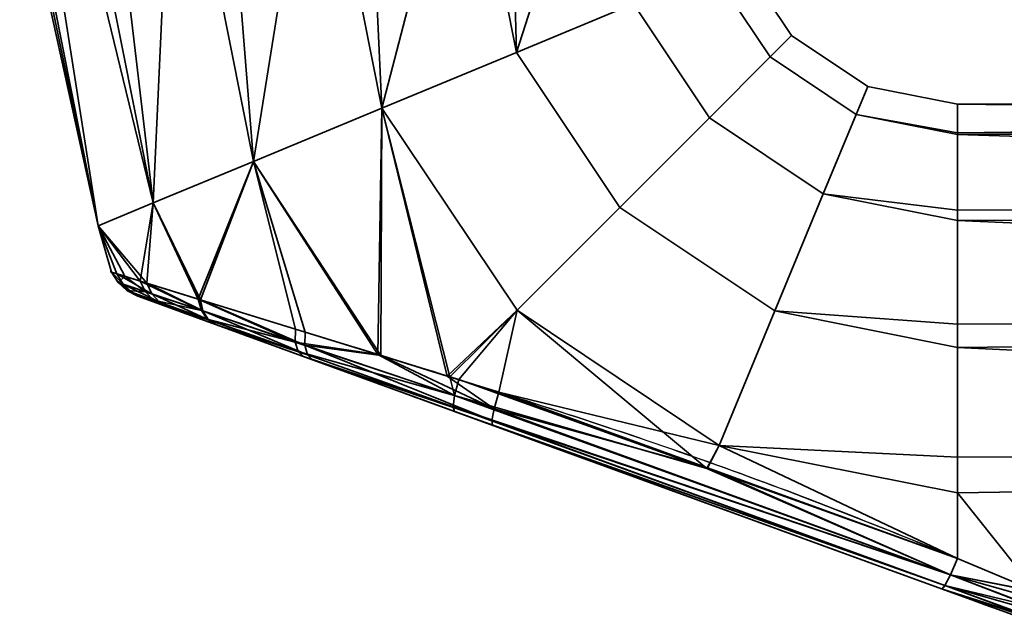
# Model space of a CAD drawing. Header units: millimetres. Extents: x -603 to 3703, y -120 to 193.
# Tile 352 of 656: x 1066 to 1108, y -120 to -94. Entities that reach past the tile are written whole.
import ezdxf

# ---------------------------------------------------------------- set-up
doc = ezdxf.new("R2010")
doc.units = ezdxf.units.MM
doc.layers.add('152', color=7, linetype='Continuous', true_color=0xffffff)

# ---------------------------------------------------------------- blocks, each defined once
blk = doc.blocks.new('UG_SURFACE_085')
at = {"layer": '152', "color": 43, "linetype": 'Continuous', "lineweight": 35}
for points in [[(1069.348, -103.182, 1100.881), (1069.348, -103.182, 1107.119), (1066, -88, 1104)], [(1069.348, -103.182, 1107.119), (1066.164, -88, 1105.559), (1066, -88, 1104)], [(1066, -88, 1104), (1066.328, -88, 1100.881), (1069.348, -103.182, 1100.881)], [(1069.348, -103.182, 1107.119), (1066.328, -88, 1107.119), (1066.164, -88, 1105.559)], [(1069.348, -103.182, 1100.881), (1066.328, -88, 1100.881), (1066.959, -88, 1099.465)], [(1068.234, -88, 1111.4), (1066.328, -88, 1107.119), (1069.348, -103.182, 1107.119), (1071.692, -102.211, 1112.817)], [(1066.959, -88, 1099.465), (1068.865, -88, 1095.183), (1071.692, -102.211, 1095.183), (1069.348, -103.182, 1100.881)], [(1071.692, -102.211, 1112.817), (1068.865, -88, 1112.817), (1068.234, -88, 1111.4)], [(1071.692, -102.211, 1095.183), (1068.865, -88, 1095.183), (1070.017, -88, 1094.146)], [(1072.348, -88, 1115.953), (1068.865, -88, 1112.817), (1071.692, -102.211, 1112.817)], [(1070.017, -88, 1094.146), (1073.5, -88, 1091.01), (1075.974, -100.437, 1091.01), (1071.692, -102.211, 1095.183)], [(1071.692, -102.211, 1112.817), (1075.974, -100.437, 1116.99), (1073.5, -88, 1116.99), (1072.348, -88, 1115.953)], [(1075.974, -100.437, 1091.01), (1073.5, -88, 1091.01), (1074.975, -88, 1090.53)], [(1077.957, -88, 1118.439), (1073.5, -88, 1116.99), (1075.974, -100.437, 1116.99)], [(1074.975, -88, 1090.53), (1079.432, -88, 1089.082), (1081.454, -98.167, 1089.082), (1075.974, -100.437, 1091.01)], [(1075.974, -100.437, 1116.99), (1081.454, -98.167, 1118.918), (1079.432, -88, 1118.918), (1077.957, -88, 1118.439)], [(1081.454, -98.167, 1089.082), (1079.432, -88, 1089.082), (1080.974, -88, 1089.244)], [(1084.093, -88, 1118.428), (1079.432, -88, 1118.918), (1081.454, -98.167, 1118.918)], [(1080.974, -88, 1089.244), (1085.635, -88, 1089.734), (1087.185, -95.793, 1089.734), (1081.454, -98.167, 1089.082)], [(1081.454, -98.167, 1118.918), (1087.185, -95.793, 1118.266), (1085.635, -88, 1118.266), (1084.093, -88, 1118.428)], [(1087.185, -95.793, 1089.734), (1085.635, -88, 1089.734), (1086.978, -88, 1090.51)], [(1089.694, -88, 1115.923), (1085.635, -88, 1118.266), (1087.185, -95.793, 1118.266)], [(1086.978, -88, 1090.51), (1091.037, -88, 1092.853), (1092.176, -93.726, 1092.853), (1087.185, -95.793, 1089.734)], [(1087.185, -95.793, 1118.266), (1092.176, -93.726, 1115.147), (1091.037, -88, 1115.147), (1089.694, -88, 1115.923)], [(1096.761, -91.827, 1104), (1098.929, -95.071, 1104), (1098.012, -95.988, 1097.899), (1095.563, -92.323, 1097.899)], [(1095.563, -92.323, 1110.101), (1098.012, -95.988, 1110.101), (1098.929, -95.071, 1104), (1096.761, -91.827, 1104)], [(1095.563, -92.323, 1097.899), (1098.012, -95.988, 1097.899), (1095.42, -98.58, 1092.853), (1092.176, -93.726, 1092.853)], [(1092.176, -93.726, 1115.147), (1095.42, -98.58, 1115.147), (1098.012, -95.988, 1110.101), (1095.563, -92.323, 1110.101)], [(1092.176, -93.726, 1092.853), (1095.42, -98.58, 1092.853), (1091.6, -102.4, 1089.734), (1087.185, -95.793, 1089.734)], [(1087.185, -95.793, 1118.266), (1091.6, -102.4, 1118.266), (1095.42, -98.58, 1115.147), (1092.176, -93.726, 1115.147)], [(1098.929, -95.071, 1104), (1102.173, -97.239, 1104), (1101.677, -98.437, 1097.899), (1098.012, -95.988, 1097.899)], [(1098.012, -95.988, 1110.101), (1101.677, -98.437, 1110.101), (1102.173, -97.239, 1104), (1098.929, -95.071, 1104)], [(1087.185, -95.793, 1089.734), (1091.6, -102.4, 1089.734), (1087.214, -106.786, 1089.082), (1081.454, -98.167, 1089.082)], [(1081.454, -98.167, 1118.918), (1087.214, -106.786, 1118.918), (1091.6, -102.4, 1118.266), (1087.185, -95.793, 1118.266)], [(1098.012, -95.988, 1097.899), (1101.677, -98.437, 1097.899), (1100.274, -101.824, 1092.853), (1095.42, -98.58, 1092.853)], [(1095.42, -98.58, 1115.147), (1100.274, -101.824, 1115.147), (1101.677, -98.437, 1110.101), (1098.012, -95.988, 1110.101)], [(1101.677, -98.437, 1097.899), (1102.173, -97.239, 1104), (1106, -98, 1104), (1106, -99.218, 1098.27)], [(1106, -99.218, 1109.73), (1106, -98, 1104), (1102.173, -97.239, 1104), (1101.677, -98.437, 1110.101)], [(1081.454, -98.167, 1118.918), (1075.974, -100.437, 1116.99), (1081.408, -108.716, 1116.839)], [(1081.274, -108.671, 1091.138), (1075.974, -100.437, 1091.01), (1081.454, -98.167, 1089.082)], [(1084.349, -109.62, 1090.135), (1081.274, -108.671, 1091.138), (1081.454, -98.167, 1089.082)], [(1081.454, -98.167, 1118.918), (1081.408, -108.716, 1116.839), (1084.239, -109.593, 1117.64)], [(1081.454, -98.167, 1089.082), (1087.214, -106.786, 1089.082), (1084.349, -109.62, 1090.135)], [(1084.239, -109.593, 1117.64), (1087.214, -106.786, 1118.918), (1081.454, -98.167, 1118.918)], [(1204, -99.144, 1098.254), (1106, -99.218, 1098.27), (1106, -98, 1104)], [(1204, -98, 1104), (1106, -98, 1104), (1106, -99.218, 1109.73)], [(1106, -99.218, 1109.73), (1204, -99.144, 1109.746), (1204, -98, 1104)], [(1106, -98, 1104), (1204, -98, 1104), (1204, -99.144, 1098.254)], [(1095.42, -98.58, 1092.853), (1100.274, -101.824, 1092.853), (1098.207, -106.815, 1089.734), (1091.6, -102.4, 1089.734)], [(1091.6, -102.4, 1118.266), (1098.207, -106.815, 1118.266), (1100.274, -101.824, 1115.147), (1095.42, -98.58, 1115.147)], [(1100.274, -101.824, 1092.853), (1101.677, -98.437, 1097.899), (1106, -99.297, 1097.899), (1106, -102.516, 1093.467)], [(1106, -102.516, 1114.532), (1106, -99.297, 1110.101), (1101.677, -98.437, 1110.101), (1100.274, -101.824, 1115.147)], [(1101.677, -98.437, 1110.101), (1106, -99.297, 1110.101), (1106, -99.218, 1109.73)], [(1106, -99.218, 1098.27), (1106, -99.297, 1097.899), (1101.677, -98.437, 1097.899)], [(1106, -99.297, 1097.899), (1204, -99.144, 1098.254), (1204, -102.402, 1093.385)], [(1204, -99.144, 1109.746), (1106, -99.218, 1109.73), (1106, -99.297, 1110.101)], [(1106, -99.297, 1110.101), (1204, -102.402, 1114.615), (1204, -99.144, 1109.746)], [(1106, -99.297, 1097.899), (1106, -99.218, 1098.27), (1204, -99.144, 1098.254)], [(1204, -102.402, 1093.385), (1106, -102.516, 1093.467), (1106, -99.297, 1097.899)], [(1106, -99.297, 1110.101), (1106, -102.516, 1114.532), (1204, -102.402, 1114.615)], [(1075.974, -100.437, 1116.99), (1071.692, -102.211, 1112.817), (1073.717, -106.34, 1112.813)], [(1073.613, -106.308, 1095.278), (1071.692, -102.211, 1095.183), (1075.974, -100.437, 1091.01)], [(1075.974, -100.437, 1091.01), (1077.759, -107.586, 1092.285), (1073.613, -106.308, 1095.278)], [(1073.717, -106.34, 1112.813), (1078.18, -107.716, 1115.926), (1075.974, -100.437, 1116.99)], [(1075.974, -100.437, 1091.01), (1081.274, -108.671, 1091.138), (1077.759, -107.586, 1092.285)], [(1078.18, -107.716, 1115.926), (1081.408, -108.716, 1116.839), (1075.974, -100.437, 1116.99)], [(1098.207, -106.815, 1089.734), (1100.274, -101.824, 1092.853), (1106, -102.963, 1092.853), (1106, -107.376, 1090.305)], [(1106, -107.376, 1117.695), (1106, -102.963, 1115.147), (1100.274, -101.824, 1115.147), (1098.207, -106.815, 1118.266)], [(1100.274, -101.824, 1115.147), (1106, -102.963, 1115.147), (1106, -102.516, 1114.532)], [(1106, -102.516, 1093.467), (1106, -102.963, 1092.853), (1100.274, -101.824, 1092.853)], [(1069.348, -103.182, 1100.881), (1071.692, -102.211, 1095.183), (1071.142, -105.541, 1098.674)], [(1071.424, -105.629, 1109.854), (1071.692, -102.211, 1112.817), (1069.348, -103.182, 1107.119)], [(1071.692, -102.211, 1095.183), (1073.613, -106.308, 1095.278), (1071.142, -105.541, 1098.674)], [(1071.424, -105.629, 1109.854), (1073.675, -106.327, 1112.784), (1071.692, -102.211, 1112.817)], [(1073.675, -106.327, 1112.784), (1073.717, -106.34, 1112.813), (1071.692, -102.211, 1112.817)], [(1091.6, -102.4, 1089.734), (1098.207, -106.815, 1089.734), (1095.833, -112.546, 1089.082), (1087.214, -106.786, 1089.082)], [(1087.214, -106.786, 1118.918), (1095.833, -112.546, 1118.918), (1098.207, -106.815, 1118.266), (1091.6, -102.4, 1118.266)], [(1106, -102.963, 1092.853), (1204, -102.402, 1093.385), (1204, -107.277, 1090.135)], [(1204, -107.277, 1117.865), (1204, -102.402, 1114.615), (1106, -102.963, 1115.147)], [(1204, -102.402, 1114.615), (1106, -102.516, 1114.532), (1106, -102.963, 1115.147)], [(1106, -102.963, 1092.853), (1106, -102.516, 1093.467), (1204, -102.402, 1093.385)], [(1069.348, -103.182, 1107.119), (1069.348, -103.182, 1100.881), (1069.916, -105.158, 1102.843)], [(1069.348, -103.182, 1100.881), (1070.484, -105.335, 1100.914), (1069.916, -105.158, 1102.843)], [(1069.348, -103.182, 1107.119), (1070.15, -105.231, 1106.582), (1071.424, -105.629, 1109.854)], [(1069.916, -105.158, 1102.843), (1070.15, -105.231, 1106.582), (1069.348, -103.182, 1107.119)], [(1071.142, -105.541, 1098.674), (1070.484, -105.335, 1100.914), (1069.348, -103.182, 1100.881)], [(1204, -107.277, 1090.135), (1106, -107.376, 1090.305), (1106, -102.963, 1092.853)], [(1106, -102.963, 1115.147), (1106, -107.376, 1117.695), (1204, -107.277, 1117.865)], [(1070.195, -105.594, 1102.889), (1069.916, -105.158, 1102.843), (1070.484, -105.335, 1100.914)], [(1069.916, -105.158, 1102.843), (1070.195, -105.594, 1102.889), (1070.419, -105.67, 1106.481)], [(1070.419, -105.67, 1106.481), (1070.15, -105.231, 1106.582), (1069.916, -105.158, 1102.843)], [(1070.15, -105.231, 1106.582), (1070.419, -105.67, 1106.481), (1071.643, -106.084, 1109.63)], [(1071.643, -106.084, 1109.63), (1071.424, -105.629, 1109.854), (1070.15, -105.231, 1106.582)], [(1071.372, -105.992, 1098.879), (1070.195, -105.594, 1102.889), (1070.484, -105.335, 1100.914)], [(1070.484, -105.335, 1100.914), (1071.142, -105.541, 1098.674), (1071.372, -105.992, 1098.879)], [(1070.195, -105.594, 1102.889), (1070.575, -105.943, 1102.941), (1070.791, -106.02, 1106.364)], [(1070.791, -106.02, 1106.364), (1070.419, -105.67, 1106.481), (1070.195, -105.594, 1102.889)], [(1070.575, -105.943, 1102.941), (1070.195, -105.594, 1102.889), (1071.372, -105.992, 1098.879)], [(1070.419, -105.67, 1106.481), (1070.791, -106.02, 1106.364), (1071.97, -106.441, 1109.363)], [(1071.97, -106.441, 1109.363), (1071.643, -106.084, 1109.63), (1070.419, -105.67, 1106.481)], [(1071.142, -105.541, 1098.674), (1073.613, -106.308, 1095.278), (1073.75, -106.795, 1095.602)], [(1073.75, -106.795, 1095.602), (1071.372, -105.992, 1098.879), (1071.142, -105.541, 1098.674)], [(1071.424, -105.629, 1109.854), (1071.643, -106.084, 1109.63), (1073.809, -106.815, 1112.458)], [(1073.809, -106.815, 1112.458), (1073.675, -106.327, 1112.784), (1071.424, -105.629, 1109.854)], [(1071.372, -105.992, 1098.879), (1071.709, -106.348, 1099.121), (1070.575, -105.943, 1102.941)], [(1070.791, -106.02, 1106.364), (1070.575, -105.943, 1102.941), (1071.033, -106.181, 1102.998)], [(1071.033, -106.181, 1102.998), (1070.575, -105.943, 1102.941), (1071.709, -106.348, 1099.121)], [(1071.97, -106.441, 1109.363), (1070.791, -106.02, 1106.364), (1071.242, -106.257, 1106.238)], [(1071.033, -106.181, 1102.998), (1071.242, -106.257, 1106.238), (1070.791, -106.02, 1106.364)], [(1071.709, -106.348, 1099.121), (1072.128, -106.58, 1099.384), (1071.033, -106.181, 1102.998)], [(1071.242, -106.257, 1106.238), (1071.033, -106.181, 1102.998), (1072.128, -106.58, 1099.384), (1074.346, -107.387, 1096.441)], [(1071.242, -106.257, 1106.238), (1072.381, -106.672, 1109.074), (1071.97, -106.441, 1109.363)], [(1074.346, -107.387, 1096.441), (1072.381, -106.672, 1109.074), (1071.242, -106.257, 1106.238)], [(1071.709, -106.348, 1099.121), (1071.372, -105.992, 1098.879), (1073.75, -106.795, 1095.602)], [(1071.643, -106.084, 1109.63), (1071.97, -106.441, 1109.363), (1074.059, -107.186, 1112.056)], [(1074.059, -107.186, 1112.056), (1073.809, -106.815, 1112.458), (1071.643, -106.084, 1109.63)], [(1073.75, -106.795, 1095.602), (1074.001, -107.166, 1096.001), (1071.709, -106.348, 1099.121)], [(1072.128, -106.58, 1099.384), (1071.709, -106.348, 1099.121), (1074.001, -107.166, 1096.001)], [(1074.059, -107.186, 1112.056), (1071.97, -106.441, 1109.363), (1072.381, -106.672, 1109.074)], [(1074.001, -107.166, 1096.001), (1074.346, -107.387, 1096.441), (1072.128, -106.58, 1099.384)], [(1072.381, -106.672, 1109.074), (1074.401, -107.407, 1111.613), (1074.059, -107.186, 1112.056)], [(1074.401, -107.407, 1111.613), (1072.381, -106.672, 1109.074), (1078.101, -108.754, 1093.847)], [(1074.346, -107.387, 1096.441), (1078.101, -108.754, 1093.847), (1072.381, -106.672, 1109.074)], [(1073.613, -106.308, 1095.278), (1077.759, -107.586, 1092.285), (1077.756, -108.141, 1092.691)], [(1077.756, -108.141, 1092.691), (1073.75, -106.795, 1095.602), (1073.613, -106.308, 1095.278)], [(1073.717, -106.34, 1112.813), (1073.675, -106.327, 1112.784), (1073.809, -106.815, 1112.458)], [(1073.717, -106.34, 1112.813), (1073.809, -106.815, 1112.458), (1078.164, -108.278, 1115.516)], [(1078.164, -108.278, 1115.516), (1078.18, -107.716, 1115.926), (1073.717, -106.34, 1112.813)], [(1074.001, -107.166, 1096.001), (1073.75, -106.795, 1095.602), (1077.756, -108.141, 1092.691)], [(1073.809, -106.815, 1112.458), (1074.059, -107.186, 1112.056), (1078.271, -108.687, 1114.964)], [(1078.271, -108.687, 1114.964), (1078.164, -108.278, 1115.516), (1073.809, -106.815, 1112.458)], [(1087.214, -106.786, 1118.918), (1084.239, -109.593, 1117.64), (1086.441, -110.275, 1118.263)], [(1084.728, -109.737, 1090.011), (1084.349, -109.62, 1090.135), (1087.214, -106.786, 1089.082)], [(1095.309, -113.529, 1089.831), (1084.728, -109.737, 1090.011), (1087.214, -106.786, 1089.082)], [(1095.833, -112.546, 1118.918), (1087.214, -106.786, 1118.918), (1086.441, -110.275, 1118.263)], [(1087.214, -106.786, 1089.082), (1095.833, -112.546, 1089.082), (1095.309, -113.529, 1089.831)], [(1095.833, -112.546, 1089.082), (1098.207, -106.815, 1089.734), (1106, -108.365, 1089.734), (1106, -113.05, 1089.242)], [(1106, -113.05, 1118.758), (1106, -108.365, 1118.266), (1098.207, -106.815, 1118.266), (1095.833, -112.546, 1118.918)], [(1098.207, -106.815, 1118.266), (1106, -108.365, 1118.266), (1106, -107.376, 1117.695)], [(1106, -107.376, 1090.305), (1106, -108.365, 1089.734), (1098.207, -106.815, 1089.734)], [(1077.756, -108.141, 1092.691), (1077.875, -108.546, 1093.233), (1074.001, -107.166, 1096.001)], [(1074.346, -107.387, 1096.441), (1074.001, -107.166, 1096.001), (1077.875, -108.546, 1093.233)], [(1078.271, -108.687, 1114.964), (1074.059, -107.186, 1112.056), (1074.401, -107.407, 1111.613)], [(1077.875, -108.546, 1093.233), (1078.101, -108.754, 1093.847), (1074.346, -107.387, 1096.441)], [(1074.401, -107.407, 1111.613), (1078.485, -108.894, 1114.336), (1078.271, -108.687, 1114.964)], [(1078.101, -108.754, 1093.847), (1086.166, -111.689, 1116.361), (1078.485, -108.894, 1114.336), (1074.401, -107.407, 1111.613)], [(1106, -108.365, 1089.734), (1204, -107.277, 1090.135), (1204, -113.025, 1089)], [(1204, -113.025, 1119), (1204, -107.277, 1117.865), (1106, -108.365, 1118.266)], [(1204, -107.277, 1117.865), (1106, -107.376, 1117.695), (1106, -108.365, 1118.266)], [(1106, -108.365, 1089.734), (1106, -107.376, 1090.305), (1204, -107.277, 1090.135)], [(1077.756, -108.141, 1092.691), (1077.759, -107.586, 1092.285), (1081.274, -108.671, 1091.138)], [(1081.408, -108.716, 1116.839), (1078.18, -107.716, 1115.926), (1078.164, -108.278, 1115.516)], [(1081.274, -108.671, 1091.138), (1084.551, -110.419, 1090.427), (1077.756, -108.141, 1092.691)], [(1077.875, -108.546, 1093.233), (1077.756, -108.141, 1092.691), (1084.551, -110.419, 1090.427)], [(1078.164, -108.278, 1115.516), (1078.271, -108.687, 1114.964), (1086.136, -111.488, 1117.182)], [(1081.408, -108.716, 1116.839), (1078.164, -108.278, 1115.516), (1086.233, -110.986, 1117.857)], [(1086.136, -111.488, 1117.182), (1086.233, -110.986, 1117.857), (1078.164, -108.278, 1115.516)], [(1084.551, -110.419, 1090.427), (1084.487, -110.9, 1091.085), (1077.875, -108.546, 1093.233)], [(1078.101, -108.754, 1093.847), (1077.875, -108.546, 1093.233), (1084.487, -110.9, 1091.085)], [(1084.487, -110.9, 1091.085), (1084.549, -111.101, 1091.876), (1078.101, -108.754, 1093.847)], [(1078.101, -108.754, 1093.847), (1084.549, -111.101, 1091.876), (1086.166, -111.689, 1116.361)], [(1086.136, -111.488, 1117.182), (1078.271, -108.687, 1114.964), (1078.485, -108.894, 1114.336)], [(1081.274, -108.671, 1091.138), (1084.349, -109.62, 1090.135), (1084.551, -110.419, 1090.427)], [(1086.233, -110.986, 1117.857), (1084.239, -109.593, 1117.64), (1081.408, -108.716, 1116.839)], [(1204, -113.025, 1089), (1106, -113.05, 1089.242), (1106, -108.365, 1089.734)], [(1106, -108.365, 1118.266), (1106, -113.05, 1118.758), (1204, -113.025, 1119)], [(1078.485, -108.894, 1114.336), (1086.166, -111.689, 1116.361), (1086.136, -111.488, 1117.182)], [(1086.233, -110.986, 1117.857), (1086.441, -110.275, 1118.263), (1084.239, -109.593, 1117.64)], [(1084.349, -109.62, 1090.135), (1084.728, -109.737, 1090.011), (1084.551, -110.419, 1090.427)], [(1084.551, -110.419, 1090.427), (1084.728, -109.737, 1090.011), (1095.309, -113.529, 1089.831)], [(1084.487, -110.9, 1091.085), (1084.551, -110.419, 1090.427), (1105.703, -118.056, 1090.051)], [(1095.309, -113.529, 1089.831), (1105.703, -118.056, 1090.051), (1084.551, -110.419, 1090.427)], [(1095.345, -113.501, 1118.304), (1086.441, -110.275, 1118.263), (1086.233, -110.986, 1117.857)], [(1086.441, -110.275, 1118.263), (1095.345, -113.501, 1118.304), (1095.833, -112.546, 1118.918)], [(1105.703, -118.056, 1090.051), (1105.46, -118.517, 1090.73), (1084.487, -110.9, 1091.085)], [(1084.549, -111.101, 1091.876), (1084.487, -110.9, 1091.085), (1105.46, -118.517, 1090.73)], [(1105.46, -118.517, 1090.73), (1105.316, -118.659, 1091.562), (1084.549, -111.101, 1091.876)], [(1084.549, -111.101, 1091.876), (1105.316, -118.659, 1091.562), (1105.316, -118.659, 1116.438), (1086.166, -111.689, 1116.361)], [(1105.703, -118.056, 1117.949), (1086.233, -110.986, 1117.857), (1086.136, -111.488, 1117.182)], [(1095.345, -113.501, 1118.304), (1086.233, -110.986, 1117.857), (1105.703, -118.056, 1117.949)], [(1105.46, -118.517, 1117.27), (1086.136, -111.488, 1117.182), (1086.166, -111.689, 1116.361)], [(1086.136, -111.488, 1117.182), (1105.46, -118.517, 1117.27), (1105.703, -118.056, 1117.949)], [(1086.166, -111.689, 1116.361), (1105.316, -118.659, 1116.438), (1105.46, -118.517, 1117.27)], [(1106, -117.361, 1089.648), (1095.309, -113.529, 1089.831), (1095.833, -112.546, 1089.082)], [(1095.833, -112.546, 1118.918), (1095.345, -113.501, 1118.304), (1106, -117.361, 1118.352)], [(1095.833, -112.546, 1118.918), (1106, -114.568, 1118.918), (1106, -113.05, 1118.758)], [(1106, -117.361, 1118.352), (1106, -114.568, 1118.918), (1095.833, -112.546, 1118.918)], [(1095.833, -112.546, 1089.082), (1106, -114.568, 1089.082), (1106, -117.361, 1089.648)], [(1106, -113.05, 1089.242), (1106, -114.568, 1089.082), (1095.833, -112.546, 1089.082)], [(1204, -113.025, 1119), (1106, -114.568, 1118.918), (1109.353, -118.769, 1117.846)], [(1204, -113.025, 1119), (1106, -113.05, 1118.758), (1106, -114.568, 1118.918)], [(1109.353, -118.769, 1090.154), (1106, -114.568, 1089.082), (1204, -113.025, 1089)], [(1106, -114.568, 1089.082), (1106, -113.05, 1089.242), (1204, -113.025, 1089)], [(1095.309, -113.529, 1089.831), (1106, -117.361, 1089.648), (1105.703, -118.056, 1090.051)], [(1105.703, -118.056, 1117.949), (1106, -117.361, 1118.352), (1095.345, -113.501, 1118.304)], [(1106, -114.568, 1118.918), (1106, -117.361, 1118.352), (1109.353, -118.769, 1117.846)], [(1109.353, -118.769, 1090.154), (1106, -117.361, 1089.648), (1106, -114.568, 1089.082)], [(1109.353, -118.769, 1117.846), (1106, -117.361, 1118.352), (1105.703, -118.056, 1117.949)], [(1105.703, -118.056, 1090.051), (1106, -117.361, 1089.648), (1109.353, -118.769, 1090.154)], [(1109.206, -119.416, 1117.379), (1105.703, -118.056, 1117.949), (1105.46, -118.517, 1117.27)], [(1105.46, -118.517, 1090.73), (1105.703, -118.056, 1090.051), (1109.206, -119.416, 1090.621)], [(1105.703, -118.056, 1117.949), (1109.35, -118.783, 1117.84), (1109.353, -118.769, 1117.846)], [(1105.703, -118.056, 1117.949), (1109.21, -119.399, 1117.393), (1109.289, -119.067, 1117.692)], [(1109.289, -119.067, 1117.692), (1109.35, -118.783, 1117.84), (1105.703, -118.056, 1117.949)], [(1105.703, -118.056, 1117.949), (1109.206, -119.416, 1117.379), (1109.21, -119.399, 1117.393)], [(1105.703, -118.056, 1090.051), (1109.35, -118.783, 1090.16), (1109.289, -119.067, 1090.308)], [(1109.353, -118.769, 1090.154), (1109.35, -118.783, 1090.16), (1105.703, -118.056, 1090.051)], [(1109.289, -119.067, 1090.308), (1109.21, -119.399, 1090.607), (1105.703, -118.056, 1090.051)], [(1109.21, -119.399, 1090.607), (1109.206, -119.416, 1090.621), (1105.703, -118.056, 1090.051)], [(1109.081, -119.853, 1116.723), (1105.46, -118.517, 1117.27), (1105.316, -118.659, 1116.438)], [(1105.316, -118.659, 1091.562), (1105.46, -118.517, 1090.73), (1109.081, -119.853, 1091.277)], [(1105.316, -118.659, 1091.562), (1109, -120, 1092.051), (1109, -120, 1115.949), (1105.316, -118.659, 1116.438)], [(1105.316, -118.659, 1116.438), (1109.07, -119.888, 1116.66), (1109.081, -119.853, 1116.723)], [(1105.316, -118.659, 1116.438), (1109.002, -120, 1116), (1109.07, -119.888, 1116.66)], [(1105.316, -118.659, 1116.438), (1109, -120, 1115.949), (1109.002, -120, 1116)], [(1109.081, -119.853, 1091.277), (1109.07, -119.888, 1091.34), (1105.316, -118.659, 1091.562)], [(1109.07, -119.888, 1091.34), (1109.002, -120, 1092), (1105.316, -118.659, 1091.562)], [(1109.002, -120, 1092), (1109, -120, 1092.051), (1105.316, -118.659, 1091.562)], [(1105.46, -118.517, 1117.27), (1109.169, -119.566, 1117.244), (1109.206, -119.416, 1117.379)], [(1105.46, -118.517, 1117.27), (1109.087, -119.835, 1116.757), (1109.169, -119.566, 1117.244)], [(1105.46, -118.517, 1117.27), (1109.081, -119.853, 1116.723), (1109.087, -119.835, 1116.757)], [(1109.206, -119.416, 1090.621), (1109.169, -119.566, 1090.757), (1105.46, -118.517, 1090.73)], [(1109.169, -119.566, 1090.757), (1109.087, -119.835, 1091.243), (1105.46, -118.517, 1090.73)], [(1109.087, -119.835, 1091.243), (1109.081, -119.853, 1091.277), (1105.46, -118.517, 1090.73)]]:
    blk.add_3dface(points, dxfattribs=at)

msp = doc.modelspace()

# ---------------------------------------------------------------- linework, layer by layer
at = {"layer": '152', "color": 252, "linetype": 'Continuous', "lineweight": -3, "true_color": 0x939598, "extrusion": (1, 0, 0)}
msp.add_arc((-113, 1104, 1106), 15, 253.0972, 106.9028, dxfattribs=at)
at = {"layer": '152', "color": 252, "linetype": 'Continuous', "lineweight": -3, "true_color": 0x939598, "extrusion": (0.934658, -0.340188, -0.103375)}
msp.add_arc((268.537, 1222.024, 958.047), 2, 105.8556, 180, dxfattribs=at)
at = {"layer": '152', "color": 252, "linetype": 'Continuous', "lineweight": -3, "true_color": 0x939598, "extrusion": (0.934658, -0.340188, 0.103375)}
msp.add_arc((268.537, 974.147, 1186.299), 2, 180, 254.1444, dxfattribs=at)
at = {"layer": '152', "color": 252, "linetype": 'Continuous', "lineweight": -3, "true_color": 0x939598, "extrusion": (0.387206, 0.921993, 0)}
for start_param, end_param in [(1.176005, 1.275787), (5.007398, 5.10718)]:
    msp.add_ellipse((1095.615, -113, 1104), major_axis=(35.717, -15), ratio=0.387206, start_param=start_param, end_param=end_param, dxfattribs=at)
at = {"layer": '152', "color": 252, "linetype": 'Continuous', "lineweight": -3, "true_color": 0x939598, "extrusion": (-0.34202, -0.939693, 0)}
for start_param, end_param in [(1.165933, 1.275787), (5.007398, 5.117253)]:
    msp.add_ellipse((1094.931, -114.879, 1104), major_axis=(35.717, -13), ratio=0.34202, start_param=start_param, end_param=end_param, dxfattribs=at)
at = {"layer": '152', "color": 252, "linetype": 'Continuous', "lineweight": -3, "true_color": 0x939598}
for points, knots in [([(1106, -117.361, 1089.648), (1104.254, -116.642, 1089.43), (1102.499, -115.935, 1089.318), (1098.97, -114.564, 1089.192), (1097.195, -113.901, 1089.176), (1091.837, -111.991, 1089.226), (1088.223, -110.827, 1089.358), (1082.862, -109.155, 1090.359), (1081.114, -108.617, 1090.83), (1077.745, -107.582, 1092.203), (1076.124, -107.084, 1093.114), (1073.992, -106.426, 1094.873), (1073.322, -106.218, 1095.534), (1072.138, -105.851, 1096.968), (1071.62, -105.69, 1097.744), (1070.753, -105.419, 1099.43), (1070.42, -105.316, 1100.311), (1069.971, -105.175, 1102.138), (1069.854, -105.139, 1103.1), (1069.866, -105.142, 1105.944), (1070.356, -105.296, 1107.833), (1072.113, -105.843, 1111.181), (1073.365, -106.232, 1112.627), (1076.223, -107.114, 1114.949), (1077.847, -107.613, 1115.848), (1081.224, -108.651, 1117.205), (1082.969, -109.188, 1117.666), (1086.523, -110.297, 1118.319), (1088.329, -110.87, 1118.509), (1091.907, -112.044, 1118.744), (1093.689, -112.651, 1118.792), (1097.235, -113.916, 1118.824), (1098.999, -114.574, 1118.808), (1102.509, -115.939, 1118.681), (1104.257, -116.644, 1118.57), (1106, -117.361, 1118.352)], [0, 0, 0, 0, 0.0625, 0.0625, 0.125, 0.125, 0.25, 0.25, 0.3125, 0.3125, 0.375, 0.375, 0.40625, 0.40625, 0.4375, 0.4375, 0.46875, 0.46875, 0.5, 0.5, 0.5625, 0.5625, 0.625, 0.625, 0.6875, 0.6875, 0.75, 0.75, 0.8125, 0.8125, 0.875, 0.875, 0.9375, 0.9375, 1, 1, 1, 1]), ([(1105.316, -118.659, 1116.438), (1101.98, -117.445, 1116.807), (1098.646, -116.231, 1116.853), (1091.977, -113.804, 1116.82), (1088.629, -112.585, 1116.735), (1083.654, -110.775, 1116), (1082.021, -110.18, 1115.648), (1078.841, -109.023, 1114.57), (1077.283, -108.456, 1113.833), (1074.508, -107.446, 1111.855), (1073.264, -106.993, 1110.592), (1071.478, -106.343, 1107.522), (1070.976, -106.16, 1105.753), (1070.984, -106.163, 1103.077), (1071.114, -106.211, 1102.174), (1071.595, -106.386, 1100.478), (1071.951, -106.515, 1099.658), (1073.29, -107.003, 1097.38), (1074.534, -107.456, 1096.12), (1077.315, -108.467, 1094.149), (1078.874, -109.035, 1093.416), (1082.055, -110.193, 1092.344), (1083.703, -110.793, 1091.991), (1088.682, -112.605, 1091.261), (1092.007, -113.815, 1091.18), (1098.659, -116.236, 1091.147), (1101.985, -117.447, 1091.193), (1105.316, -118.659, 1091.562)], [0, 0, 0, 0, 0.125, 0.125, 0.25, 0.25, 0.3125, 0.3125, 0.375, 0.375, 0.4375, 0.4375, 0.5, 0.5, 0.53125, 0.53125, 0.5625, 0.5625, 0.625, 0.625, 0.6875, 0.6875, 0.75, 0.75, 0.875, 0.875, 1, 1, 1, 1])]:
    msp.add_open_spline(points, degree=3, knots=knots, dxfattribs=at)

# ---------------------------------------------------------------- block references
msp.add_blockref('UG_SURFACE_085', (0, 0), dxfattribs=at)

doc.saveas('drawing.dxf')
